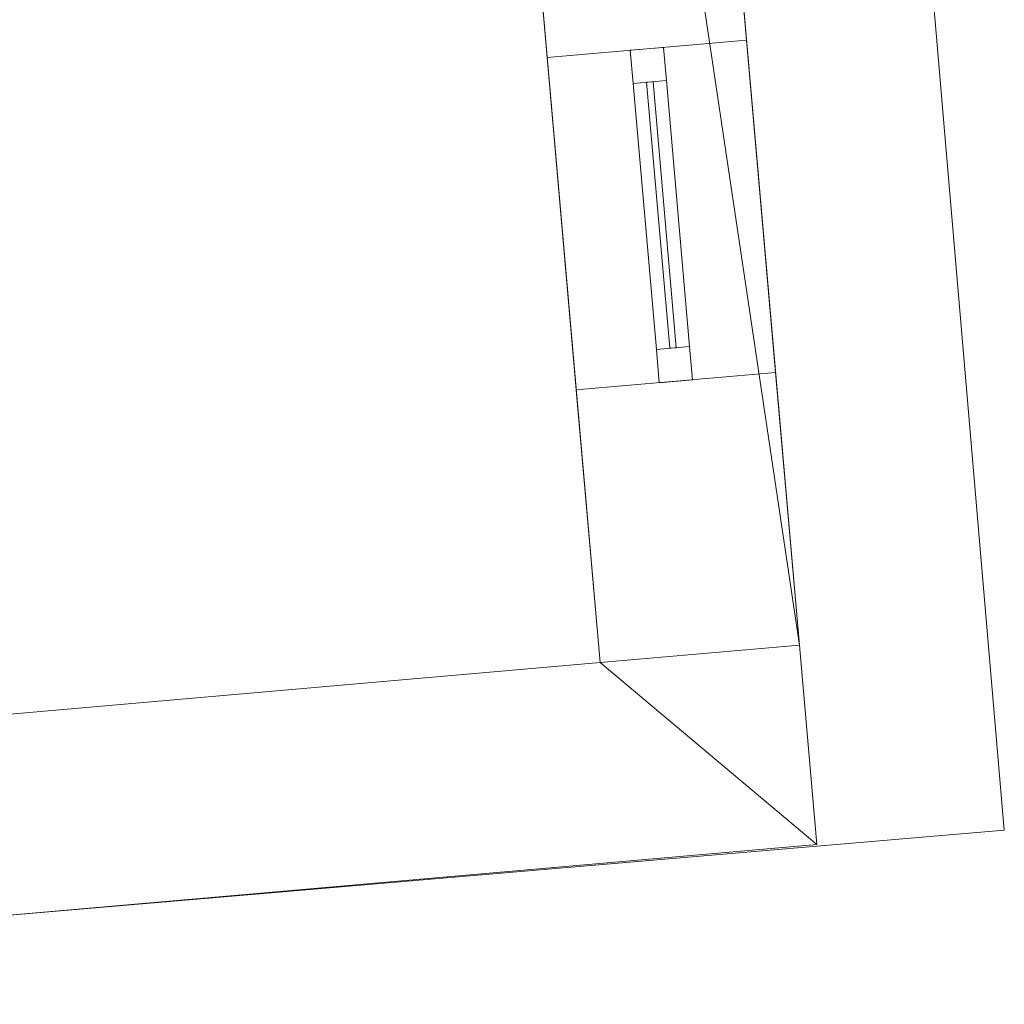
# Model space of a CAD drawing. Header units: millimetres. Extents: x -430348 to -225823, y -86243 to 5084.
# Tile 290 of 656: x -418413 to -416937, y -27078 to -25603. Entities that reach past the tile are written whole.
import ezdxf

# ---------------------------------------------------------------- set-up
doc = ezdxf.new("R2010")
doc.units = ezdxf.units.MM
for name, color, linetype, lineweight in [('A-GLAZ-CURT', 52, 'Continuous', 9), ('A-GLAZ-CWMG', 51, 'Continuous', 9), ('A-ROOF', 132, 'Continuous', 9), ('A-WALL', 113, 'Continuous', 9)]:
    doc.layers.add(name, color=color, linetype=linetype, lineweight=lineweight)

# ---------------------------------------------------------------- blocks, each defined once
blk = doc.blocks.new('System Panel - Glazed-475176-_3D_ Copy 1')
at = {"layer": 'A-GLAZ-CURT', "transparency": 33554471}
mesh = blk.add_polyface(dxfattribs=at)
corners = [(-200, 5), (-200, 5, 800), (200, 5, 800), (200, 5)]
mesh.append_faces([[corners[k] for k in face] for face in [(2, 3, 0, 1)]])
mesh = blk.add_polyface(dxfattribs=at)
corners = [(200, -5), (-200, -5), (-200, 5), (200, 5)]
mesh.append_faces([[corners[k] for k in face] for face in [(3, 0, 1, 2)]])
mesh = blk.add_polyface(dxfattribs=at)
corners = [(-200, -5, 800), (200, -5, 800), (200, 5, 800), (-200, 5, 800)]
mesh.append_faces([[corners[k] for k in face] for face in [(3, 0, 1, 2)]])
mesh = blk.add_polyface(dxfattribs=at)
corners = [(-200, -5), (-200, -5, 800), (-200, 5, 800), (-200, 5)]
mesh.append_faces([[corners[k] for k in face] for face in [(0, 1, 2, 3)]])
mesh = blk.add_polyface(dxfattribs=at)
corners = [(200, -5, 800), (200, -5), (200, 5), (200, 5, 800)]
mesh.append_faces([[corners[k] for k in face] for face in [(0, 1, 2, 3)]])
mesh = blk.add_polyface(dxfattribs=at)
corners = [(-200, -5), (200, -5), (200, -5, 800), (-200, -5, 800)]
mesh.append_faces([[corners[k] for k in face] for face in [(3, 0, 1, 2)]])
blk = doc.blocks.new('Rectangular Mullion - 50mm x 50mm-281748-_3D_ Copy 1')
at = {"layer": 'A-GLAZ-CWMG'}
mesh = blk.add_polyface(dxfattribs=at)
corners = [(0, 25), (-50, 25), (-50, -25), (0, -25)]
mesh.append_faces([[corners[k] for k in face] for face in [(2, 3, 0, 1)]])
mesh = blk.add_polyface(dxfattribs=at)
corners = [(0, 25, -900), (0, -25, -900), (-50, -25, -900), (-50, 25, -900)]
mesh.append_faces([[corners[k] for k in face] for face in [(0, 1, 2, 3)]])
mesh = blk.add_polyface(dxfattribs=at)
corners = [(-50, 25), (0, 25), (0, 25, -900), (-50, 25, -900)]
mesh.append_faces([[corners[k] for k in face] for face in [(0, 1, 2, 3)]])
mesh = blk.add_polyface(dxfattribs=at)
corners = [(-50, -25), (-50, 25), (-50, 25, -900), (-50, -25, -900)]
mesh.append_faces([[corners[k] for k in face] for face in [(0, 1, 2, 3)]])
mesh = blk.add_polyface(dxfattribs=at)
corners = [(0, 25), (0, -25), (0, -25, -900), (0, 25, -900)]
mesh.append_faces([[corners[k] for k in face] for face in [(0, 1, 2, 3)]])
mesh = blk.add_polyface(dxfattribs=at)
corners = [(0, -25), (-50, -25), (-50, -25, -900), (0, -25, -900)]
mesh.append_faces([[corners[k] for k in face] for face in [(0, 1, 2, 3)]])
blk = doc.blocks.new('Rectangular Mullion - 50mm x 50mm-267480-_3D_ Copy 1')
at = {"layer": 'A-GLAZ-CWMG'}
mesh = blk.add_polyface(dxfattribs=at)
corners = [(0, 25), (-50, 25), (-50, -25), (0, -25)]
mesh.append_faces([[corners[k] for k in face] for face in [(2, 3, 0, 1)]])
mesh = blk.add_polyface(dxfattribs=at)
corners = [(0, 25, -400), (0, -25, -400), (-50, -25, -400), (-50, 25, -400)]
mesh.append_faces([[corners[k] for k in face] for face in [(0, 1, 2, 3)]])
mesh = blk.add_polyface(dxfattribs=at)
corners = [(-50, 25), (0, 25), (0, 25, -400), (-50, 25, -400)]
mesh.append_faces([[corners[k] for k in face] for face in [(3, 0, 1, 2)]])
mesh = blk.add_polyface(dxfattribs=at)
corners = [(-50, -25), (-50, 25), (-50, 25, -400), (-50, -25, -400)]
mesh.append_faces([[corners[k] for k in face] for face in [(3, 0, 1, 2)]])
mesh = blk.add_polyface(dxfattribs=at)
corners = [(0, 25), (0, -25), (0, -25, -400), (0, 25, -400)]
mesh.append_faces([[corners[k] for k in face] for face in [(3, 0, 1, 2)]])
mesh = blk.add_polyface(dxfattribs=at)
corners = [(0, -25), (-50, -25), (-50, -25, -400), (0, -25, -400)]
mesh.append_faces([[corners[k] for k in face] for face in [(3, 0, 1, 2)]])
blk = doc.blocks.new('Rectangular Mullion - 50mm x 50mm-287511-_3D_ Copy 1')
at = {"layer": 'A-GLAZ-CWMG'}
mesh = blk.add_polyface(dxfattribs=at)
corners = [(0, 25), (-50, 25), (-50, -25), (0, -25)]
mesh.append_faces([[corners[k] for k in face] for face in [(2, 3, 0, 1)]])
mesh = blk.add_polyface(dxfattribs=at)
corners = [(0, 25, -900), (0, -25, -900), (-50, -25, -900), (-50, 25, -900)]
mesh.append_faces([[corners[k] for k in face] for face in [(0, 1, 2, 3)]])
mesh = blk.add_polyface(dxfattribs=at)
corners = [(-50, 25), (0, 25), (0, 25, -900), (-50, 25, -900)]
mesh.append_faces([[corners[k] for k in face] for face in [(0, 1, 2, 3)]])
mesh = blk.add_polyface(dxfattribs=at)
corners = [(-50, -25), (-50, 25), (-50, 25, -900), (-50, -25, -900)]
mesh.append_faces([[corners[k] for k in face] for face in [(0, 1, 2, 3)]])
mesh = blk.add_polyface(dxfattribs=at)
corners = [(0, 25), (0, -25), (0, -25, -900), (0, 25, -900)]
mesh.append_faces([[corners[k] for k in face] for face in [(0, 1, 2, 3)]])
mesh = blk.add_polyface(dxfattribs=at)
corners = [(0, -25), (-50, -25), (-50, -25, -900), (0, -25, -900)]
mesh.append_faces([[corners[k] for k in face] for face in [(0, 1, 2, 3)]])
blk = doc.blocks.new('Rectangular Mullion - 50mm x 50mm-267481-_3D_ Copy 1')
at = {"layer": 'A-GLAZ-CWMG'}
mesh = blk.add_polyface(dxfattribs=at)
corners = [(0, 25), (-50, 25), (-50, -25), (0, -25)]
mesh.append_faces([[corners[k] for k in face] for face in [(2, 3, 0, 1)]])
mesh = blk.add_polyface(dxfattribs=at)
corners = [(0, 25, -400), (0, -25, -400), (-50, -25, -400), (-50, 25, -400)]
mesh.append_faces([[corners[k] for k in face] for face in [(0, 1, 2, 3)]])
mesh = blk.add_polyface(dxfattribs=at)
corners = [(-50, 25), (0, 25), (0, 25, -400), (-50, 25, -400)]
mesh.append_faces([[corners[k] for k in face] for face in [(3, 0, 1, 2)]])
mesh = blk.add_polyface(dxfattribs=at)
corners = [(-50, -25), (-50, 25), (-50, 25, -400), (-50, -25, -400)]
mesh.append_faces([[corners[k] for k in face] for face in [(3, 0, 1, 2)]])
mesh = blk.add_polyface(dxfattribs=at)
corners = [(0, 25), (0, -25), (0, -25, -400), (0, 25, -400)]
mesh.append_faces([[corners[k] for k in face] for face in [(3, 0, 1, 2)]])
mesh = blk.add_polyface(dxfattribs=at)
corners = [(0, -25), (-50, -25), (-50, -25, -400), (0, -25, -400)]
mesh.append_faces([[corners[k] for k in face] for face in [(3, 0, 1, 2)]])

msp = doc.modelspace()

# ---------------------------------------------------------------- block references
at = {"layer": 'A-GLAZ-CURT', "transparency": 33554471, "rotation": 95.00000000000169}
msp.add_blockref('System Panel - Glazed-475176-_3D_ Copy 1', (-417451, -25895.4, 59948), dxfattribs=at)
at = {"layer": 'A-GLAZ-CWMG', "extrusion": (0, 0, -1), "rotation": 84.99999999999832}
msp.add_blockref('Rectangular Mullion - 50mm x 50mm-287511-_3D_ Copy 1', (417472.8, -25646.4, -59898), dxfattribs=at)
at = {"layer": 'A-GLAZ-CWMG', "extrusion": (-0.087156, 0.996195, 0), "rotation": 90}
msp.add_blockref('Rectangular Mullion - 50mm x 50mm-267480-_3D_ Copy 1', (418119.4, 60798, 10786.4), dxfattribs=at)
at = {"layer": 'A-GLAZ-CWMG', "extrusion": (0.087156, -0.996195, 0), "rotation": 270}
msp.add_blockref('Rectangular Mullion - 50mm x 50mm-267481-_3D_ Copy 1', (-418119.4, 59898, -10386.4), dxfattribs=at)
at = {"layer": 'A-GLAZ-CWMG', "rotation": 275.0000000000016}
msp.add_blockref('Rectangular Mullion - 50mm x 50mm-281748-_3D_ Copy 1', (-417429.2, -26144.5, 60798), dxfattribs=at)

# ---------------------------------------------------------------- meshes
at = {"layer": 'A-ROOF'}
mesh = msp.add_polyface(dxfattribs=at)
corners = [(-419952.9, -27074.8, 61843.5), (-420436, -21553.5, 61847.3), (-417406.8, -21314.6, 60860), (-416937.1, -26817.3, 60860)]
mesh.append_faces([[corners[k] for k in face] for face in [(2, 3, 0, 1)]])
mesh = msp.add_polyface(dxfattribs=at)
corners = [(-420436, -21553.5, 61952.4), (-419952.9, -27074.8, 61948.6), (-416937.1, -26817.3, 60965.1), (-417406.8, -21314.6, 60965.1)]
mesh.append_faces([[corners[k] for k in face] for face in [(1, 2, 3, 0)]])
mesh = msp.add_polyface(dxfattribs=at)
corners = [(-417406.8, -21314.6, 60860), (-417406.8, -21314.6, 60965.1), (-416937.1, -26817.3, 60965.1), (-416937.1, -26817.3, 60860)]
mesh.append_faces([[corners[k] for k in face] for face in [(1, 2, 3, 0)]])
mesh = msp.add_polyface(dxfattribs=at)
corners = [(-416937.1, -26817.3, 60965.1), (-419952.9, -27074.8, 61948.6), (-419952.9, -27074.8, 61843.5), (-416937.1, -26817.3, 60860)]
mesh.append_faces([[corners[k] for k in face] for face in [(0, 1, 2, 3)]])
at = {"layer": 'A-WALL'}
mesh = msp.add_polyface(dxfattribs=at)
corners = [(-417699.2, -21337.6, 56190.2), (-417244, -26539.8, 56190.2), (-417542.9, -26566, 56190.2), (-417972.1, -21660.1, 56190.2), (-417998.3, -21361.2, 56190.2)]
mesh.append_faces([[corners[k] for k in face] for face in [(3, 0, 1, 2)]], dxfattribs={"vtx0": -1})
mesh.append_faces([[corners[k] for k in face] for face in [(3, 4, 0)]], dxfattribs={"vtx2": -1})
mesh = msp.add_polyface(dxfattribs=at)
corners = [(-417244, -26539.8, 60951.7), (-417699.2, -21337.6, 60955.3), (-417998.3, -21361.2, 61052.8), (-417972.1, -21660.1, 61052.6), (-417542.9, -26566, 61049.2)]
mesh.append_faces([[corners[k] for k in face] for face in [(4, 0, 3)]], dxfattribs={"vtx1": -1})
mesh.append_faces([[corners[k] for k in face] for face in [(1, 2, 3, 0)]], dxfattribs={"vtx2": -1})
mesh = msp.add_polyface(dxfattribs=at)
corners = [(-417244, -26539.8, 56190.2), (-417699.2, -21337.6, 56190.2), (-417699.2, -21337.6, 60955.3), (-417244, -26539.8, 60951.7), (-417370.4, -25095.3, 58714.5), (-417370.4, -25095.3, 60815.1), (-417518.6, -23401.8, 60815.1), (-417518.6, -23401.8, 58714.5), (-417279.8, -26131.4, 59898), (-417279.8, -26131.4, 60798), (-417323.3, -25633.3, 60798), (-417323.3, -25633.3, 59898), (-417567.4, -22843.9, 59898), (-417567.4, -22843.9, 60798), (-417611, -22345.8, 60798), (-417611, -22345.8, 59898)]
mesh.append_faces([[corners[k] for k in face] for face in [(12, 7, 15)]], dxfattribs={"vtx0": -1, "vtx1": -1})
mesh.append_faces([[corners[k] for k in face] for face in [(8, 0, 4, 11)]], dxfattribs={"vtx0": -1, "vtx1": -1, "vtx2": -1})
mesh.append_faces([[corners[k] for k in face] for face in [(2, 6, 13, 14)]], dxfattribs={"vtx0": -1, "vtx1": -1, "vtx3": -1})
mesh.append_faces([[corners[k] for k in face] for face in [(11, 4, 5, 10), (3, 5, 6, 2), (2, 14, 15)]], dxfattribs={"vtx0": -1, "vtx2": -1})
mesh.append_faces([[corners[k] for k in face] for face in [(3, 9, 10, 5)]], dxfattribs={"vtx0": -1, "vtx2": -1, "vtx3": -1})
mesh.append_faces([[corners[k] for k in face] for face in [(1, 2, 15, 7)]], dxfattribs={"vtx1": -1, "vtx2": -1, "vtx3": -1})
mesh.append_faces([[corners[k] for k in face] for face in [(3, 0, 8, 9), (7, 4, 0, 1), (6, 7, 12, 13)]], dxfattribs={"vtx1": -1, "vtx3": -1})
mesh = msp.add_polyface(dxfattribs=at)
corners = [(-417998.3, -21361.2, 56190.2), (-417972.1, -21660.1, 56190.2), (-417542.9, -26566, 56190.2), (-417542.9, -26566, 61049.2), (-417972.1, -21660.1, 61052.6), (-417998.3, -21361.2, 61052.8), (-417669.3, -25121.5, 60815.1), (-417669.3, -25121.5, 58714.5), (-417817.4, -23428, 58714.5), (-417817.4, -23428, 60815.1), (-417578.6, -26157.5, 60798), (-417578.6, -26157.5, 59898), (-417622.2, -25659.4, 59898), (-417622.2, -25659.4, 60798), (-417866.2, -22870.1, 60798), (-417866.2, -22870.1, 59898), (-417909.8, -22372, 59898), (-417909.8, -22372, 60798)]
mesh.append_faces([[corners[k] for k in face] for face in [(14, 9, 4, 17)]], dxfattribs={"vtx0": -1, "vtx1": -1, "vtx2": -1})
mesh.append_faces([[corners[k] for k in face] for face in [(7, 2, 11, 12), (3, 6, 13, 10)]], dxfattribs={"vtx0": -1, "vtx1": -1, "vtx3": -1})
mesh.append_faces([[corners[k] for k in face] for face in [(15, 8, 9, 14), (2, 7, 8, 1), (3, 10, 11, 2)]], dxfattribs={"vtx0": -1, "vtx2": -1})
mesh.append_faces([[corners[k] for k in face] for face in [(8, 15, 16, 1)]], dxfattribs={"vtx0": -1, "vtx2": -1, "vtx3": -1})
mesh.append_faces([[corners[k] for k in face] for face in [(0, 1, 16, 5)]], dxfattribs={"vtx1": -1, "vtx2": -1})
mesh.append_faces([[corners[k] for k in face] for face in [(4, 5, 16, 17), (3, 4, 9, 6), (6, 7, 12, 13)]], dxfattribs={"vtx1": -1, "vtx3": -1})
mesh = msp.add_polyface(dxfattribs=at)
corners = [(-417622.2, -25659.4, 60798), (-417323.3, -25633.3, 60798), (-417279.8, -26131.4, 60798), (-417578.6, -26157.5, 60798)]
mesh.append_faces([[corners[k] for k in face] for face in [(2, 3, 0, 1)]])
mesh = msp.add_polyface(dxfattribs=at)
corners = [(-417622.2, -25659.4, 59898), (-417323.3, -25633.3, 59898), (-417323.3, -25633.3, 60798), (-417622.2, -25659.4, 60798)]
mesh.append_faces([[corners[k] for k in face] for face in [(2, 3, 0, 1)]])
mesh = msp.add_polyface(dxfattribs=at)
corners = [(-417323.3, -25633.3, 59898), (-417622.2, -25659.4, 59898), (-417578.6, -26157.5, 59898), (-417279.8, -26131.4, 59898)]
mesh.append_faces([[corners[k] for k in face] for face in [(0, 1, 2, 3)]])
mesh = msp.add_polyface(dxfattribs=at)
corners = [(-417279.8, -26131.4, 59898), (-417578.6, -26157.5, 59898), (-417578.6, -26157.5, 60798), (-417279.8, -26131.4, 60798)]
mesh.append_faces([[corners[k] for k in face] for face in [(0, 1, 2, 3)]])
mesh = msp.add_polyface(dxfattribs=at)
corners = [(-419978.8, -26779.1, 56190.2), (-419978.8, -26779.1, 61843.7), (-417542.9, -26566, 61049.2), (-417244, -26539.8, 60951.7), (-417244, -26539.8, 56190.2), (-417542.9, -26566, 56190.2)]
mesh.append_faces([[corners[k] for k in face] for face in [(3, 4, 5, 2), (0, 1, 2, 5)]], dxfattribs={"vtx2": -1})
mesh = msp.add_polyface(dxfattribs=at)
corners = [(-417217.9, -26838.7, 56190.2), (-419952.6, -27077.9, 56190.2), (-419978.8, -26779.1, 56190.2), (-417542.9, -26566, 56190.2), (-417244, -26539.8, 56190.2)]
mesh.append_faces([[corners[k] for k in face] for face in [(3, 0, 1, 2)]], dxfattribs={"vtx0": -1})
mesh.append_faces([[corners[k] for k in face] for face in [(3, 4, 0)]], dxfattribs={"vtx2": -1})
mesh = msp.add_polyface(dxfattribs=at)
corners = [(-418446, -26946.1, 61352.1), (-417217.9, -26838.7, 60951.5), (-417244, -26539.8, 60951.7), (-417542.9, -26566, 61049.2), (-419978.8, -26779.1, 61843.7), (-419952.9, -27074.8, 61843.5)]
mesh.append_faces([[corners[k] for k in face] for face in [(2, 3, 1)]], dxfattribs={"vtx1": -1})
mesh.append_faces([[corners[k] for k in face] for face in [(0, 1, 3, 4)]], dxfattribs={"vtx1": -1, "vtx3": -1})
mesh.append_faces([[corners[k] for k in face] for face in [(4, 5, 0)]], dxfattribs={"vtx2": -1})
mesh = msp.add_polyface(dxfattribs=at)
corners = [(-417244, -26539.8, 56190.2), (-417244, -26539.8, 60951.7), (-417542.9, -26566, 61049.2), (-417542.9, -26566, 56190.2)]
mesh.append_faces([[corners[k] for k in face] for face in [(3, 0, 1, 2)]])
mesh = msp.add_polyface(dxfattribs=at)
corners = [(-417217.9, -26838.7, 60951.5), (-417217.9, -26838.7, 56190.2), (-417244, -26539.8, 56190.2), (-417244, -26539.8, 60951.7)]
mesh.append_faces([[corners[k] for k in face] for face in [(0, 1, 2, 3)]])
mesh = msp.add_polyface(dxfattribs=at)
corners = [(-419952.6, -27077.9, 56190.2), (-417217.9, -26838.7, 56190.2), (-417217.9, -26838.7, 60951.5), (-418446, -26946.1, 61352.1), (-418446, -26946.1, 60263.5), (-419952.6, -27077.9, 60263.5)]
mesh.append_faces([[corners[k] for k in face] for face in [(2, 3, 4, 1)]], dxfattribs={"vtx2": -1})
mesh.append_faces([[corners[k] for k in face] for face in [(4, 5, 0, 1)]], dxfattribs={"vtx3": -1})

doc.saveas('drawing.dxf')
